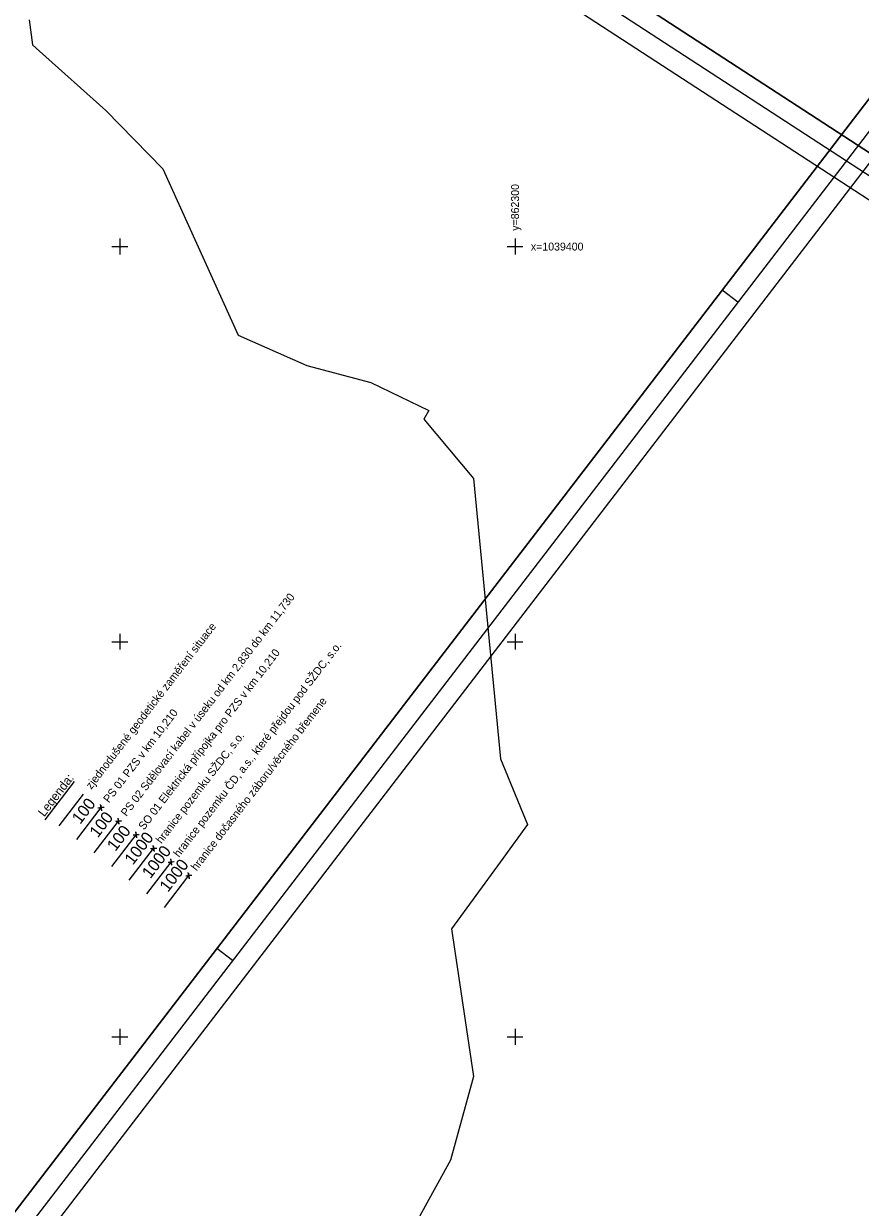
# Model space of a CAD drawing. Extents: x -866402 to -860377, y -1041908 to -1038598.
# Drawn here: x -862424.3 to -862212.6, y -1039643.2 to -1039343.6 of the extents above; entities that cross this region are included whole.
import ezdxf

# ---------------------------------------------------------------- set-up
doc = ezdxf.new("R2010")
doc.units = 0
for name, color, linetype in [('DZ_ostat', 7, 'Continuous'), ('VB', 7, 'Continuous'), ('Vrstva 1', 7, 'Continuous'), ('Vrstva 5', 7, 'Continuous'), ('Vrstva 53', 7, 'Continuous'), ('Vrstva 60', 7, 'Continuous'), ('Vrstva 7', 7, 'Continuous')]:
    doc.layers.add(name, color=color, linetype=linetype)

msp = doc.modelspace()

# ---------------------------------------------------------------- linework, layer by layer
at = {"layer": 'DZ_ostat'}
msp.add_line((-862388.72, -1039567.24), (-862382.56, -1039559.21), dxfattribs=at)
at = {"layer": 'VB'}
msp.add_line((-862388.72, -1039567.24), (-862382.56, -1039559.21), dxfattribs=at)
at = {"layer": 'Vrstva 1'}
for p, q in [((-862247.58, -1039410.96), (-862243.61, -1039414)), ((-862375.41, -1039577.56), (-862371.45, -1039580.61))]:
    msp.add_line(p, q, dxfattribs=at)
for points in [[(-862750.99, -1040083.46), (-861983.98, -1039083.83), (-862219.6, -1038903.04), (-862986.61, -1039902.67)], [(-862979.6, -1039901.75), (-862218.68, -1038910.05), (-861990.99, -1039084.75), (-862751.92, -1040076.45)], [(-862350.36, -1039297.02), (-861294.1, -1039983.97), (-861132.18, -1039735), (-862188.44, -1039048.05)], [(-862186.98, -1039054.97), (-861139.1, -1039736.46), (-861295.57, -1039977.05), (-862343.44, -1039295.55)], [(-862336.53, -1039294.09), (-861468.88, -1039858.37), (-861317.86, -1039626.16), (-862185.51, -1039061.88)], [(-862185.51, -1039061.88), (-861317.86, -1039626.16), (-861468.88, -1039858.37), (-862336.53, -1039294.09)], [(-862752.84, -1040069.45), (-862122.79, -1039248.31), (-862342.55, -1039079.69), (-862972.6, -1039900.83)], [(-862972.6, -1039900.83), (-862342.55, -1039079.69), (-862122.79, -1039248.31), (-862752.84, -1040069.45)]]:
    msp.add_lwpolyline(points, close=True, dxfattribs=at)
msp.add_lwpolyline([(-862422.89, -1039342.61), (-862422.07, -1039348.94), (-862420.3, -1039350.52), (-862403.51, -1039365.6), (-862389.14, -1039380.3), (-862370.07, -1039422.45), (-862352.68, -1039430.06), (-862336.49, -1039434.4), (-862321.83, -1039441.49), (-862323.11, -1039443.65), (-862310.5, -1039458.7), (-862303.64, -1039529.64), (-862296.82, -1039546.31), (-862303.75, -1039555.78), (-862316.07, -1039572.64), (-862310.5, -1039610.07), (-862316.31, -1039631.24), (-862328.71, -1039653.73)], dxfattribs=at)
at = {"layer": 'Vrstva 5'}
for p, q in [((-862402, -1039400), (-862398, -1039400)), ((-862400, -1039398), (-862400, -1039402)), ((-862302, -1039400), (-862298, -1039400)), ((-862300, -1039398), (-862300, -1039402)), ((-862400, -1039498), (-862400, -1039502)), ((-862300, -1039498), (-862300, -1039502)), ((-862402, -1039500), (-862398, -1039500)), ((-862302, -1039500), (-862298, -1039500)), ((-862400, -1039598), (-862400, -1039602)), ((-862300, -1039598), (-862300, -1039602)), ((-862402, -1039600), (-862398, -1039600)), ((-862302, -1039600), (-862298, -1039600))]:
    msp.add_line(p, q, dxfattribs=at)
at = {"layer": 'Vrstva 53'}
for p, q in [((-862397.6, -1039560.35), (-862391.44, -1039552.32)), ((-862393.16, -1039563.8), (-862387, -1039555.76))]:
    msp.add_line(p, q, dxfattribs=at)
at = {"layer": 'Vrstva 60'}
for p, q in [((-862404.12, -1039541.91), (-862405.52, -1039542.1)), ((-862405.38, -1039542.08), (-862403.98, -1039541.89)), ((-862404.66, -1039542.63), (-862404.85, -1039541.22)), ((-862404.83, -1039541.36), (-862404.65, -1039542.77)), ((-862404.75, -1039541.99), (-862404.75, -1039541.99)), ((-862399.68, -1039545.35), (-862401.08, -1039545.54)), ((-862400.94, -1039545.52), (-862399.54, -1039545.34)), ((-862400.23, -1039546.07), (-862400.41, -1039544.67)), ((-862400.39, -1039544.81), (-862400.21, -1039546.21)), ((-862400.31, -1039545.44), (-862400.31, -1039545.44)), ((-862395.24, -1039548.8), (-862396.64, -1039548.98)), ((-862396.5, -1039548.96), (-862395.1, -1039548.78)), ((-862395.79, -1039549.51), (-862395.97, -1039548.11)), ((-862395.96, -1039548.25), (-862395.77, -1039549.65)), ((-862395.87, -1039548.88), (-862395.87, -1039548.88)), ((-862390.8, -1039552.24), (-862392.21, -1039552.42)), ((-862392.07, -1039552.4), (-862390.66, -1039552.22)), ((-862391.35, -1039552.95), (-862391.54, -1039551.55)), ((-862391.52, -1039551.69), (-862391.33, -1039553.09)), ((-862391.44, -1039552.32), (-862391.44, -1039552.32)), ((-862386.37, -1039555.68), (-862387.77, -1039555.86)), ((-862387.63, -1039555.85), (-862386.23, -1039555.66)), ((-862386.91, -1039556.39), (-862387.1, -1039554.99)), ((-862387.08, -1039555.13), (-862386.9, -1039556.53)), ((-862387, -1039555.76), (-862387, -1039555.76)), ((-862382.48, -1039559.84), (-862382.66, -1039558.43)), ((-862382.64, -1039558.57), (-862382.46, -1039559.98)), ((-862381.93, -1039559.12), (-862383.33, -1039559.31)), ((-862383.19, -1039559.29), (-862381.79, -1039559.1)), ((-862382.56, -1039559.21), (-862382.56, -1039559.21))]:
    msp.add_line(p, q, dxfattribs=at)
at = {"layer": 'Vrstva 7'}
for p, q in [((-862418.87, -1039545.08), (-862411.42, -1039535.37)), ((-862415.35, -1039546.59), (-862409.19, -1039538.55)), ((-862410.91, -1039550.03), (-862404.75, -1039541.99)), ((-862406.47, -1039553.47), (-862400.31, -1039545.44)), ((-862402.04, -1039556.91), (-862395.87, -1039548.88))]:
    msp.add_line(p, q, dxfattribs=at)

# ---------------------------------------------------------------- texts
at = {"layer": 'Vrstva 5'}
msp.add_text('y=862300', height=2, rotation=90, dxfattribs=at).set_placement((-862299, -1039396))
msp.add_text('x=1039400', height=2, dxfattribs=at).set_placement((-862296, -1039401))
at = {"layer": 'Vrstva 60'}
for s, p in [('100', (-862410.01, -1039546.37)), ('100', (-862405.57, -1039549.81)), ('100', (-862401.13, -1039553.25)), ('1000', (-862396.7, -1039556.7)), ('1000', (-862392.26, -1039560.14)), ('1000', (-862387.82, -1039563.58))]:
    msp.add_text(s, height=3, rotation=52.5019, dxfattribs=at).set_placement(p)
at = {"layer": 'Vrstva 7'}
for s, height, p in [('PS 02 Sdělovací kabel v úseku od km 2,830 do km 11,730', 2.025, (-862398.32, -1039544.38)), ('zjednodušené geodetické zaměření situace', 2.025, (-862407.2, -1039537.5)), ('SO 01 Elektrická přípojka pro PZS v km 10,210', 2.025, (-862393.88, -1039547.82)), ('hranice pozemku ČD, a.s., které přejdou pod SŽDC, s.o.', 2.025, (-862385.01, -1039554.71)), ('PS 01 PZS v km 10,210', 2.025, (-862402.76, -1039540.94)), ('hranice dočasného záboru/věcného břemene', 2.025, (-862380.57, -1039558.15)), ('hranice pozemku SŽDC, s.o.', 2.025, (-862389.45, -1039551.27)), ('Legenda:', 2.25, (-862419.11, -1039544.47))]:
    msp.add_text(s, height=height, rotation=52.5019, dxfattribs=at).set_placement(p)

doc.saveas('drawing.dxf')
